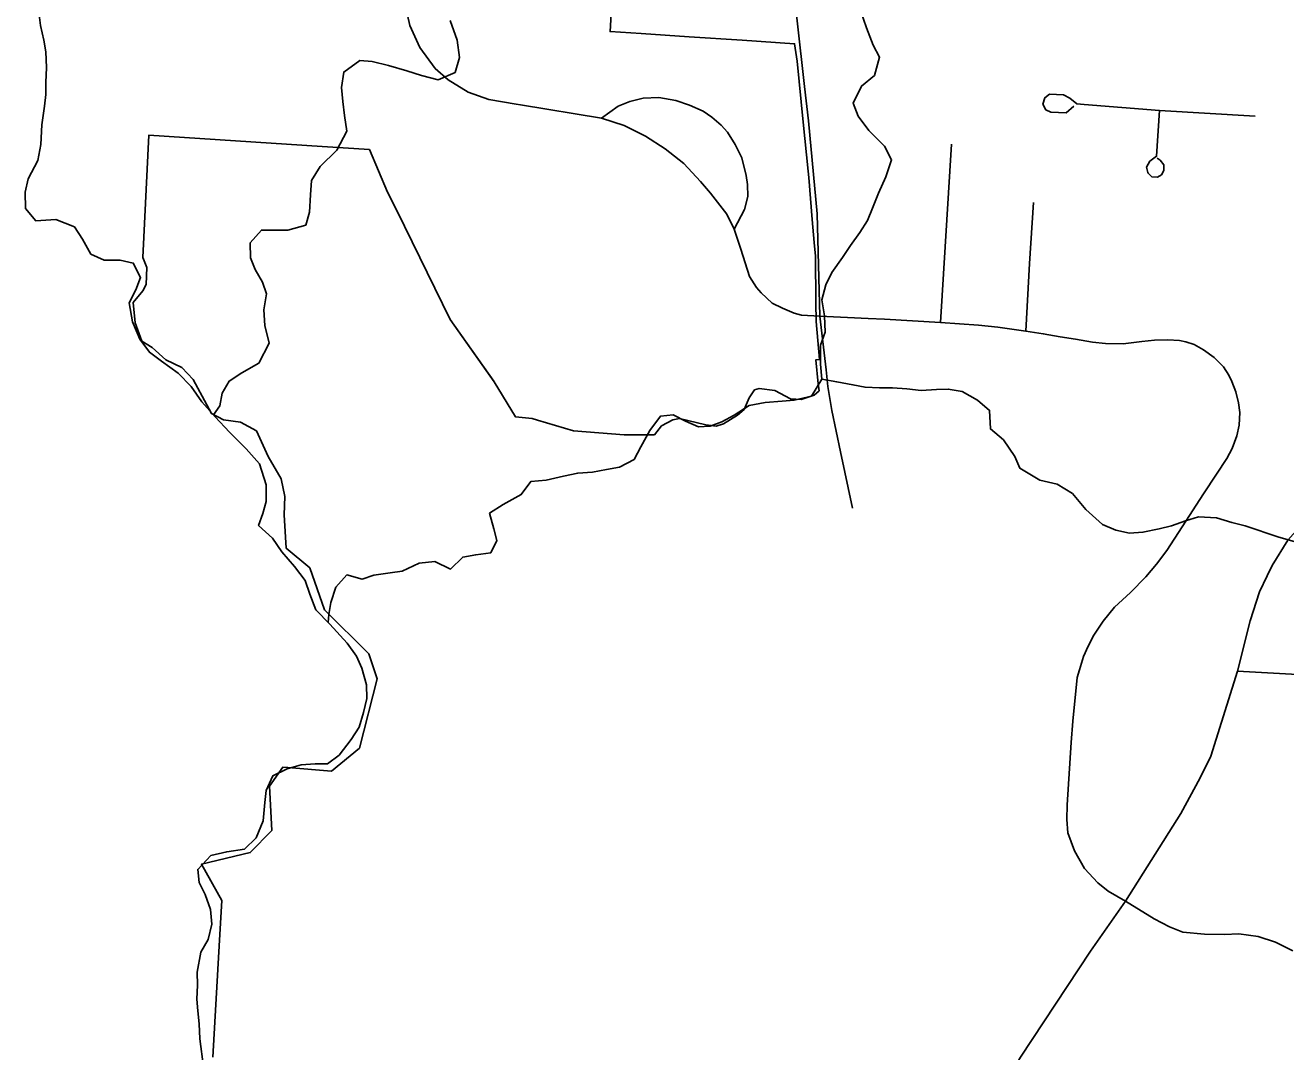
# Model space of a CAD drawing. Extents: x 208586767.6 to 208586821.4, y -134301046.9 to -134301022.9.
# Drawn here: x 208586781.737 to 208586782.765, y -134301026.405 to -134301025.568 of the extents above; entities that cross this region are included whole.
import ezdxf

# ---------------------------------------------------------------- set-up
doc = ezdxf.new("R2010")
doc.units = 0
for name, color, linetype in [('GM_X_City_Street', 7, 'Continuous'), ('GM_X_Corporation', 7, 'Continuous'), ('GM_X_Minor_River', 7, 'Continuous'), ('GM_X_US_Route', 7, 'Continuous')]:
    doc.layers.add(name, color=color, linetype=linetype)

msp = doc.modelspace()

# ---------------------------------------------------------------- linework, layer by layer
at = {"layer": 'GM_X_City_Street'}
for p, q in [((208586782.4832, -134301025.8099), (208586782.4922, -134301025.6646)), ((208586782.4114, -134301025.9613), (208586782.4018, -134301025.9155))]:
    msp.add_line(p, q, dxfattribs=at)
for points in [[(208586782.4018, -134301025.9155), (208586782.3947, -134301025.8816), (208586782.3915, -134301025.8621), (208586782.3899, -134301025.8487), (208586782.3848, -134301025.8048), (208586782.3826, -134301025.7213), (208586782.3755, -134301025.6457), (208586782.3724, -134301025.6175), (208586782.3486, -134301025.4057), (208586782.3403, -134301025.335)], [(208586782.1373, -134301025.6319), (208586782.115, -134301025.6281), (208586782.0982, -134301025.6222), (208586782.0817, -134301025.6123), (208586782.0711, -134301025.6028), (208586782.0588, -134301025.5858), (208586782.0506, -134301025.568), (208586782.0472, -134301025.5535), (208586782.0462, -134301025.5345), (208586782.0493, -134301025.5189), (208586782.0537, -134301025.5046), (208586782.0637, -134301025.4876), (208586782.0965, -134301025.4381), (208586782.1032, -134301025.4252), (208586782.1079, -134301025.4075), (208586782.1094, -134301025.3887), (208586782.1067, -134301025.3605)], [(208586782.2069, -134301025.6434), (208586782.2203, -134301025.6336), (208586782.2299, -134301025.6299), (208586782.2408, -134301025.6272), (208586782.2536, -134301025.6267), (208586782.2675, -134301025.629), (208586782.2787, -134301025.6327), (208586782.2896, -134301025.6377), (208586782.2969, -134301025.6427), (208586782.3044, -134301025.649), (208586782.3096, -134301025.6548), (208586782.3158, -134301025.665), (208586782.3212, -134301025.6757), (208586782.3249, -134301025.6901), (208586782.3258, -134301025.6975), (208586782.326, -134301025.7074), (208586782.3235, -134301025.7178), (208586782.3151, -134301025.7338)], [(208586782.5919, -134301025.6335), (208586782.5856, -134301025.6391), (208586782.5731, -134301025.6384), (208586782.5691, -134301025.6366), (208586782.5668, -134301025.6319), (208586782.5682, -134301025.6268), (208586782.572, -134301025.6239), (208586782.5778, -134301025.6241), (208586782.5836, -134301025.6243), (208586782.5887, -134301025.627), (208586782.5943, -134301025.6317), (208586782.6005, -134301025.6322)], [(208586782.3848, -134301025.8048), (208586782.3699, -134301025.8039), (208586782.3638, -134301025.8025), (208586782.3543, -134301025.7984), (208586782.3461, -134301025.7941), (208586782.3369, -134301025.7859), (208586782.3333, -134301025.7814), (208586782.3276, -134301025.7725), (208586782.3203, -134301025.7502), (208586782.3151, -134301025.7338), (208586782.309, -134301025.7217), (208586782.2957, -134301025.7046), (208586782.2875, -134301025.695), (208586782.2739, -134301025.6803), (208586782.2588, -134301025.6684), (208586782.2427, -134301025.6582), (208586782.2253, -134301025.6495), (208586782.2069, -134301025.6434), (208586782.1407, -134301025.6325), (208586782.1373, -134301025.6319)], [(208586782.6005, -134301025.6322), (208586782.6619, -134301025.6373), (208586782.7399, -134301025.6417)], [(208586782.6523, -134301025.6876), (208586782.6513, -134301025.6833), (208586782.654, -134301025.6786), (208586782.6594, -134301025.6744), (208586782.6619, -134301025.6373)], [(208586782.6598, -134301025.6759), (208586782.6623, -134301025.6777), (208586782.6654, -134301025.6815), (208586782.6654, -134301025.6862), (208586782.6634, -134301025.6896), (208586782.6603, -134301025.6916), (208586782.6556, -134301025.6912), (208586782.6525, -134301025.6882), (208586782.6523, -134301025.6876)], [(208586782.5528, -134301025.817), (208586782.5559, -134301025.7618), (208586782.559, -134301025.7122)], [(208586782.6341, -134301026.2817), (208586782.6199, -134301026.2737), (208586782.6115, -134301026.2669), (208586782.6007, -134301026.255), (208586782.5924, -134301026.2408), (208586782.5872, -134301026.2261), (208586782.5862, -134301026.2153), (208586782.5866, -134301026.2033), (208586782.5899, -134301026.1523), (208586782.5912, -134301026.1351), (208586782.5948, -134301026.0995), (208586782.5965, -134301026.0932), (208586782.5999, -134301026.0822), (208586782.6036, -134301026.0738), (208586782.6083, -134301026.0648), (208586782.6159, -134301026.0534), (208586782.6252, -134301026.0421), (208586782.6381, -134301026.0301), (208586782.6508, -134301026.0172), (208586782.6593, -134301026.0071), (208586782.6677, -134301025.9959), (208586782.6802, -134301025.9765), (208586782.6976, -134301025.9498), (208586782.7084, -134301025.9337), (208586782.7168, -134301025.9209), (208586782.7211, -134301025.9126), (208586782.725, -134301025.9023), (208586782.7269, -134301025.8938), (208586782.7272, -134301025.8835), (208586782.7263, -134301025.8756), (208586782.7241, -134301025.8664), (208586782.7209, -134301025.8582), (208586782.7184, -134301025.8528), (208586782.7139, -134301025.8462), (208586782.7065, -134301025.8386), (208586782.6978, -134301025.8323), (208586782.6901, -134301025.828), (208586782.6834, -134301025.8258), (208586782.6781, -134301025.8247), (208586782.6686, -134301025.8241), (208586782.6578, -134301025.8244), (208586782.6474, -134301025.8255), (208586782.6321, -134301025.8273), (208586782.6179, -134301025.8271), (208586782.6073, -134301025.826), (208586782.5932, -134301025.8236), (208586782.5809, -134301025.8216), (208586782.567, -134301025.8192), (208586782.5528, -134301025.817), (208586782.53, -134301025.8138), (208586782.5142, -134301025.8121), (208586782.4832, -134301025.8099), (208586782.4377, -134301025.8073), (208586782.4242, -134301025.8067), (208586782.3848, -134301025.8048)], [(208586782.7253, -134301026.0943), (208586782.8284, -134301026.0999), (208586782.8524, -134301026.1015), (208586782.8641, -134301026.1007), (208586782.874, -134301026.0987), (208586782.8835, -134301026.0961)], [(208586782.7704, -134301026.3222), (208586782.7563, -134301026.3152), (208586782.7422, -134301026.3106), (208586782.7265, -134301026.3084), (208586782.7149, -134301026.309), (208586782.6986, -134301026.3087), (208586782.6808, -134301026.3069), (208586782.67, -134301026.3026), (208586782.6575, -134301026.2961), (208586782.6341, -134301026.2817)]]:
    msp.add_lwpolyline(points, dxfattribs=at)
at = {"layer": 'GM_X_Corporation'}
for points in [[(208586782.2167, -134301025.524), (208586782.2138, -134301025.5728), (208586782.2392, -134301025.5745), (208586782.2783, -134301025.5771), (208586782.3214, -134301025.5799), (208586782.3643, -134301025.5828), (208586782.3663, -134301025.5969), (208586782.3713, -134301025.6466), (208586782.3754, -134301025.6866), (208586782.3759, -134301025.6917), (208586782.3787, -134301025.7259), (208586782.3802, -134301025.7449), (208586782.3812, -134301025.7559), (208586782.3816, -134301025.7938), (208586782.3819, -134301025.8093), (208586782.3845, -134301025.8402), (208586782.3817, -134301025.8404), (208586782.3834, -134301025.8599), (208586782.3843, -134301025.8657), (208586782.3801, -134301025.8692), (208586782.3697, -134301025.8728), (208586782.3608, -134301025.8722), (208586782.3481, -134301025.8653), (208586782.3354, -134301025.8637), (208586782.3317, -134301025.8648), (208586782.3272, -134301025.8715), (208586782.3231, -134301025.8808), (208586782.3176, -134301025.8855), (208586782.3063, -134301025.8925), (208586782.3002, -134301025.8945), (208586782.292, -134301025.8935), (208586782.2704, -134301025.8882), (208586782.2649, -134301025.8893), (208586782.2558, -134301025.8941), (208586782.25, -134301025.9016), (208586782.2493, -134301025.9016), (208586782.2423, -134301025.9016), (208586782.2286, -134301025.9017), (208586782.2253, -134301025.9017), (208586782.1841, -134301025.8983), (208586782.1547, -134301025.8896), (208586782.1502, -134301025.8882), (208586782.1368, -134301025.8869), (208586782.1193, -134301025.8584), (208586782.1189, -134301025.8578), (208586782.0833, -134301025.8075), (208586782.0398, -134301025.7186), (208586782.0323, -134301025.7038), (208586782.0176, -134301025.669), (208586781.9791, -134301025.6665), (208586781.8377, -134301025.6574), (208586781.8328, -134301025.7571), (208586781.8362, -134301025.7652), (208586781.8354, -134301025.7789), (208586781.8329, -134301025.7843), (208586781.8248, -134301025.7937), (208586781.8265, -134301025.8103), (208586781.8321, -134301025.8251), (208586781.8403, -134301025.8303), (208586781.8517, -134301025.8403), (208586781.8645, -134301025.8467), (208586781.8739, -134301025.8564), (208586781.8851, -134301025.8772), (208586781.8889, -134301025.8843), (208586781.8987, -134301025.8894), (208586781.9124, -134301025.8913), (208586781.9254, -134301025.8982), (208586781.935, -134301025.9192), (208586781.9455, -134301025.9374), (208586781.9487, -134301025.9518), (208586781.948, -134301025.9667), (208586781.9492, -134301025.985), (208586781.9497, -134301025.994), (208586781.969, -134301026.0101), (208586781.981, -134301026.0442), (208586782.017, -134301026.0802), (208586782.024, -134301026.1006), (208586782.0094, -134301026.1569), (208586781.9867, -134301026.1758), (208586781.951, -134301026.1729), (208586781.9469, -134301026.1726), (208586781.9361, -134301026.1881), (208586781.938, -134301026.2241), (208586781.9204, -134301026.2421), (208586781.8806, -134301026.2516), (208586781.8973, -134301026.2812), (208586781.8973, -134301026.2812), (208586781.8954, -134301026.3136), (208586781.89, -134301026.409)], [(208586781.89, -134301026.409), (208586781.8954, -134301026.3136), (208586781.8973, -134301026.2812), (208586781.8973, -134301026.2812), (208586781.8806, -134301026.2516), (208586781.9204, -134301026.2421), (208586781.938, -134301026.2241), (208586781.9361, -134301026.1881), (208586781.9469, -134301026.1726), (208586781.951, -134301026.1729), (208586781.9867, -134301026.1758), (208586782.0094, -134301026.1569), (208586782.024, -134301026.1006), (208586782.017, -134301026.0802), (208586781.981, -134301026.0442), (208586781.969, -134301026.0101), (208586781.9497, -134301025.994), (208586781.9492, -134301025.985), (208586781.948, -134301025.9667), (208586781.9487, -134301025.9518), (208586781.9455, -134301025.9374), (208586781.935, -134301025.9192), (208586781.9254, -134301025.8982), (208586781.9124, -134301025.8913), (208586781.8987, -134301025.8894), (208586781.8889, -134301025.8843), (208586781.8851, -134301025.8772), (208586781.8739, -134301025.8564), (208586781.8645, -134301025.8467), (208586781.8517, -134301025.8403), (208586781.8403, -134301025.8303), (208586781.8321, -134301025.8251), (208586781.8265, -134301025.8103), (208586781.8248, -134301025.7937), (208586781.8329, -134301025.7843), (208586781.8354, -134301025.7789), (208586781.8362, -134301025.7652), (208586781.8328, -134301025.7571), (208586781.8377, -134301025.6574), (208586781.9791, -134301025.6665), (208586782.0176, -134301025.669), (208586782.0323, -134301025.7038), (208586782.0398, -134301025.7186), (208586782.0833, -134301025.8075), (208586782.1193, -134301025.8584), (208586782.1368, -134301025.8869), (208586782.1502, -134301025.8882), (208586782.1547, -134301025.8896), (208586782.1841, -134301025.8983), (208586782.2253, -134301025.9017), (208586782.2286, -134301025.9017), (208586782.2423, -134301025.9016), (208586782.2493, -134301025.9016), (208586782.25, -134301025.9016), (208586782.2558, -134301025.8941), (208586782.2649, -134301025.8893), (208586782.2704, -134301025.8882), (208586782.292, -134301025.8935), (208586782.3002, -134301025.8945), (208586782.3063, -134301025.8925), (208586782.3176, -134301025.8855), (208586782.3231, -134301025.8808), (208586782.3272, -134301025.8715), (208586782.3317, -134301025.8648), (208586782.3354, -134301025.8637), (208586782.3481, -134301025.8653), (208586782.3608, -134301025.8722), (208586782.3697, -134301025.8728), (208586782.3801, -134301025.8692), (208586782.3843, -134301025.8657), (208586782.3834, -134301025.8599), (208586782.3817, -134301025.8404), (208586782.3845, -134301025.8402), (208586782.3819, -134301025.8093), (208586782.3816, -134301025.7938), (208586782.3812, -134301025.7559), (208586782.3802, -134301025.7449), (208586782.3787, -134301025.7259), (208586782.3759, -134301025.6917), (208586782.3754, -134301025.6866), (208586782.3713, -134301025.6466), (208586782.3663, -134301025.5969), (208586782.3643, -134301025.5828), (208586782.3214, -134301025.5799), (208586782.2783, -134301025.5771), (208586782.2392, -134301025.5745), (208586782.2138, -134301025.5728), (208586782.2167, -134301025.524)]]:
    msp.add_lwpolyline(points, dxfattribs=at)
at = {"layer": 'GM_X_Minor_River'}
for points in [[(208586781.7481, -134301025.557), (208586781.7495, -134301025.568), (208586781.7521, -134301025.5798), (208586781.7536, -134301025.5893), (208586781.7542, -134301025.6022), (208586781.7538, -134301025.6143), (208586781.7537, -134301025.6242), (208586781.7525, -134301025.6337), (208586781.7505, -134301025.6488), (208586781.7497, -134301025.6648), (208586781.7473, -134301025.678), (208586781.7392, -134301025.6928), (208586781.7369, -134301025.7038), (208586781.7372, -134301025.7171), (208586781.7455, -134301025.727), (208586781.7618, -134301025.726), (208586781.777, -134301025.7321), (208586781.7837, -134301025.742), (208586781.7905, -134301025.7542), (208586781.8014, -134301025.7592), (208586781.8144, -134301025.7593), (208586781.825, -134301025.7616), (208586781.831, -134301025.7734), (208586781.8271, -134301025.7833), (208586781.8217, -134301025.7939), (208586781.8243, -134301025.8095), (208586781.8303, -134301025.8235), (208586781.8382, -134301025.8342), (208586781.848, -134301025.8415), (208586781.8616, -134301025.8514), (208586781.8721, -134301025.8621), (208586781.8808, -134301025.8747), (208586781.8917, -134301025.8869), (208586781.9034, -134301025.8995), (208586781.917, -134301025.9129), (208586781.9279, -134301025.9251), (208586781.9335, -134301025.9422), (208586781.9334, -134301025.9559), (208586781.9307, -134301025.9657), (208586781.9272, -134301025.9756), (208586781.9385, -134301025.9859), (208586781.9461, -134301025.9969), (208586781.9566, -134301026.0088), (208586781.9653, -134301026.0202), (208586781.969, -134301026.0316), (208586781.9738, -134301026.0442), (208586781.9852, -134301026.056), (208586781.9995, -134301026.0713), (208586782.007, -134301026.0819), (208586782.0115, -134301026.0918), (208586782.0152, -134301026.1055), (208586782.0155, -134301026.1165), (208586782.0128, -134301026.1279), (208586782.0093, -134301026.14), (208586782.0028, -134301026.1499), (208586781.9928, -134301026.1627), (208586781.9833, -134301026.1699), (208586781.9734, -134301026.1698), (208586781.962, -134301026.1705), (208586781.9506, -134301026.1738), (208586781.9388, -134301026.1795), (208586781.9334, -134301026.1916)], [(208586781.8903, -134301025.8853), (208586781.8956, -134301025.8778), (208586781.8975, -134301025.8676), (208586781.9033, -134301025.8578), (208586781.9136, -134301025.851), (208586781.9273, -134301025.8431), (208586781.9357, -134301025.8268), (208586781.9324, -134301025.8124), (208586781.9314, -134301025.7998), (208586781.9337, -134301025.7866), (208586781.9304, -134301025.7771), (208586781.9244, -134301025.7668), (208586781.9206, -134301025.7573), (208586781.9203, -134301025.7451), (208586781.9295, -134301025.7346), (208586781.9394, -134301025.7346), (208586781.9511, -134301025.7347), (208586781.9656, -134301025.7306), (208586781.9687, -134301025.72), (208586781.9695, -134301025.7059), (208586781.9704, -134301025.6942), (208586781.9773, -134301025.6828), (208586781.991, -134301025.6696), (208586781.9991, -134301025.6541), (208586781.9973, -134301025.6412), (208586781.9958, -134301025.6298), (208586781.9948, -134301025.6184), (208586781.9967, -134301025.6059), (208586782.0097, -134301025.5965), (208586782.0199, -134301025.5973), (208586782.0332, -134301025.6004), (208586782.048, -134301025.6047), (208586782.0601, -134301025.6086), (208586782.0737, -134301025.6121), (208586782.0874, -134301025.6061), (208586782.0909, -134301025.5939), (208586782.0891, -134301025.5799), (208586782.0835, -134301025.5639)], [(208586781.9838, -134301026.0546), (208586781.9844, -134301026.048), (208586781.986, -134301026.0382), (208586781.9903, -134301026.0257), (208586781.9991, -134301026.0158), (208586782.0116, -134301026.0193), (208586782.0211, -134301026.016), (208586782.0344, -134301026.0142), (208586782.0443, -134301026.0127), (208586782.058, -134301026.0063), (208586782.0709, -134301026.0049), (208586782.0837, -134301026.011), (208586782.0937, -134301026.0012), (208586782.1043, -134301025.9994), (208586782.1165, -134301025.9979), (208586782.1215, -134301025.9877), (208586782.1189, -134301025.9782), (208586782.1155, -134301025.9653), (208586782.1266, -134301025.9585), (208586782.1414, -134301025.9503), (208586782.1491, -134301025.9397), (208586782.1616, -134301025.9386), (208586782.1757, -134301025.9353), (208586782.1875, -134301025.9327), (208586782.1996, -134301025.932), (208586782.211, -134301025.9298), (208586782.2216, -134301025.928), (208586782.2335, -134301025.9216), (208586782.2388, -134301025.9114), (208586782.2461, -134301025.8981), (208586782.2549, -134301025.8864), (208586782.2652, -134301025.8853), (208586782.2754, -134301025.8903), (208586782.286, -134301025.895), (208586782.2955, -134301025.8946), (208586782.305, -134301025.8909), (208586782.3149, -134301025.8856), (208586782.3271, -134301025.8777), (208586782.3404, -134301025.8752), (208586782.3541, -134301025.8741), (208586782.3639, -134301025.8734), (208586782.378, -134301025.8701), (208586782.3864, -134301025.8561), (208586782.3854, -134301025.8439), (208586782.3855, -134301025.8284), (208586782.3893, -134301025.8178), (208586782.3887, -134301025.8045), (208586782.3865, -134301025.7916), (208586782.3896, -134301025.7794), (208586782.3946, -134301025.7692), (208586782.4034, -134301025.7571), (208586782.4099, -134301025.7473), (208586782.4175, -134301025.7367), (208586782.4237, -134301025.7269), (208586782.4279, -134301025.7167), (208586782.4326, -134301025.7045), (208586782.4387, -134301025.6913), (208586782.4434, -134301025.6773), (208586782.4377, -134301025.6662), (208586782.4249, -134301025.6536), (208586782.4162, -134301025.6418), (208586782.4121, -134301025.6312), (208586782.4187, -134301025.6172), (208586782.4294, -134301025.6085), (208586782.4336, -134301025.5937), (208586782.4284, -134301025.5838), (208586782.4228, -134301025.5697), (208586782.4179, -134301025.5557)], [(208586782.3864, -134301025.8561), (208586782.3986, -134301025.8584), (208586782.4118, -134301025.8608), (208586782.4217, -134301025.8628), (208586782.4334, -134301025.8632), (208586782.4441, -134301025.8633), (208586782.4558, -134301025.8641), (208586782.4676, -134301025.8653), (208586782.4801, -134301025.8646), (208586782.4896, -134301025.8643), (208586782.501, -134301025.8663), (208586782.5135, -134301025.8732), (208586782.5233, -134301025.8816), (208586782.5239, -134301025.8968), (208586782.5345, -134301025.9056), (208586782.5439, -134301025.9193), (208586782.548, -134301025.9288), (208586782.5643, -134301025.9384), (208586782.5783, -134301025.9419), (208586782.5908, -134301025.9495), (208586782.6017, -134301025.9625), (208586782.6153, -134301025.9747), (208586782.6263, -134301025.9794), (208586782.6373, -134301025.9817), (208586782.6483, -134301025.981), (208586782.6616, -134301025.9781), (208586782.6715, -134301025.9758), (208586782.6829, -134301025.9717), (208586782.6935, -134301025.9684), (208586782.7083, -134301025.9692), (208586782.7208, -134301025.9731), (208586782.7318, -134301025.9758), (208586782.7591, -134301025.9851), (208586782.7716, -134301025.9886)], [(208586781.9334, -134301026.1916), (208586781.9322, -134301026.2014), (208586781.931, -134301026.2162), (208586781.9252, -134301026.2302), (208586781.9157, -134301026.2393), (208586781.9012, -134301026.2415), (208586781.8883, -134301026.2444), (208586781.8776, -134301026.2558), (208586781.8787, -134301026.2664), (208586781.8836, -134301026.2763), (208586781.888, -134301026.2885), (208586781.8891, -134301026.3006), (208586781.886, -134301026.3131), (208586781.8802, -134301026.3233), (208586781.8771, -134301026.3397), (208586781.8774, -134301026.3503), (208586781.8769, -134301026.3617), (208586781.8776, -134301026.3712), (208586781.8787, -134301026.3818), (208586781.8794, -134301026.3939), (208586781.8823, -134301026.4167)]]:
    msp.add_lwpolyline(points, dxfattribs=at)
at = {"layer": 'GM_X_US_Route'}
msp.add_lwpolyline([(208586782.4853, -134301026.5325), (208586782.5012, -134301026.4973), (208586782.5143, -134301026.4659), (208586782.5486, -134301026.4088), (208586782.6056, -134301026.3226), (208586782.6341, -134301026.2817), (208586782.6793, -134301026.2103), (208586782.695, -134301026.1812), (208586782.7036, -134301026.1634), (208586782.7253, -134301026.0943), (208586782.7357, -134301026.0531), (208586782.7434, -134301026.0296), (208586782.7495, -134301026.0164), (208586782.7538, -134301026.0082), (208586782.7665, -134301025.9874), (208586782.9555, -134301025.7754), (208586783.0368, -134301025.6785), (208586783.1017, -134301025.6059), (208586783.1277, -134301025.5788), (208586783.1683, -134301025.5368), (208586783.2339, -134301025.4691), (208586783.2905, -134301025.4127), (208586783.3393, -134301025.3632)], dxfattribs=at)

doc.saveas('drawing.dxf')
